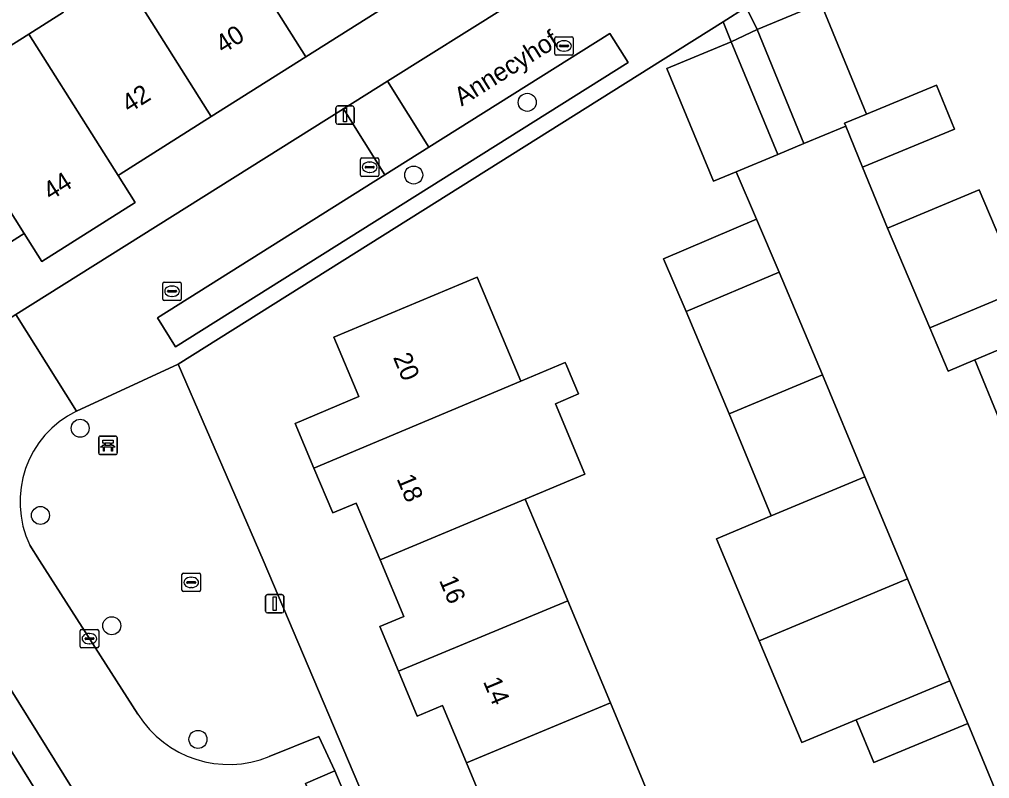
# Model space of a CAD drawing. Extents: x 157767 to 159172, y 387839 to 389425.
# Drawn here: x 158710.5 to 158763.2, y 388488.2 to 388529.4 of the extents above; entities that cross this region are included whole.
import ezdxf

# ---------------------------------------------------------------- set-up
doc = ezdxf.new("R2010")
doc.units = 0
for name, color, linetype in [('IMGEO_Bank', 7, 'Continuous'), ('IMGEO_Boom', 7, 'Continuous'), ('IMGEO_Erf', 7, 'Continuous'), ('IMGEO_Kolk', 7, 'Continuous'), ('IMGEO_Lichtmast', 7, 'Continuous'), ('IMGEO_Muur', 7, 'Continuous'), ('IMGEO_Openbare_ruimte_label', 7, 'Continuous'), ('IMGEO_Pand', 7, 'Continuous'), ('IMGEO_Pand_nummerreeks', 7, 'Continuous'), ('IMGEO_Parkeervlak_open', 7, 'Continuous'), ('IMGEO_Rijbaan_lokaal_open', 7, 'Continuous'), ('IMGEO_Voetpad_open', 7, 'Continuous')]:
    doc.layers.add(name, color=color, linetype=linetype)

msp = doc.modelspace()

# ---------------------------------------------------------------- linework, layer by layer
at = {"layer": 'IMGEO_Bank'}
for p, q in [((158714.908, 388506.744), (158715.749, 388506.744)), ((158715.749, 388506.744), (158714.908, 388506.744)), ((158714.833, 388505.819), (158714.833, 388506.66)), ((158714.833, 388506.66), (158714.833, 388505.819)), ((158715.142, 388506.25), (158715.142, 388506.356)), ((158715.186, 388506.356), (158715.186, 388506.25)), ((158715.474, 388506.362), (158715.192, 388506.362)), ((158715.192, 388506.244), (158715.474, 388506.244)), ((158715.48, 388506.25), (158715.48, 388506.356)), ((158715.524, 388506.356), (158715.524, 388506.25)), ((158715.833, 388506.669), (158715.833, 388505.828)), ((158715.833, 388505.828), (158715.833, 388506.669)), ((158715.758, 388505.744), (158714.917, 388505.744)), ((158714.917, 388505.744), (158715.758, 388505.744)), ((158715.53, 388506.142), (158715.137, 388506.142))]:
    msp.add_line(p, q, dxfattribs=at)
for points in [[(158715.08, 388506.142), (158714.938, 388506.142), (158715.05, 388506.244), (158715.136, 388506.244)], [(158715.136, 388506.362), (158715.05, 388506.362), (158715.05, 388506.523), (158715.613, 388506.523), (158715.613, 388506.362), (158715.53, 388506.362)], [(158715.53, 388506.244), (158715.613, 388506.244), (158715.725, 388506.142), (158715.586, 388506.142)], [(158715.13, 388506.135), (158715.13, 388505.928), (158715.087, 388505.928), (158715.087, 388506.135)], [(158715.58, 388506.135), (158715.58, 388505.928), (158715.536, 388505.928), (158715.536, 388506.135)]]:
    msp.add_lwpolyline(points, dxfattribs=at)
for centre, radius, start, end in [((158714.911, 388506.666), 0.0779, 92.4484, 184.2845), ((158714.911, 388506.666), 0.0779, 92.4484, 184.2845), ((158715.755, 388506.666), 0.0779, 2.4484, 94.2845), ((158715.755, 388506.666), 0.0779, 2.4484, 94.2845), ((158715.135, 388506.355), 0.00671, 2.8957, 87.1043), ((158715.135, 388506.251), 0.00671, 272.8957, 357.1043), ((158715.192, 388506.355), 0.00671, 92.8957, 177.1043), ((158715.192, 388506.251), 0.00671, 182.8957, 267.1043), ((158715.474, 388506.355), 0.00671, 2.8957, 87.1043), ((158715.474, 388506.251), 0.00671, 272.8957, 357.1043), ((158715.531, 388506.355), 0.00671, 92.8957, 177.1043), ((158715.531, 388506.251), 0.00671, 182.8957, 267.1043), ((158714.911, 388505.822), 0.0779, 182.4484, 274.2845), ((158714.911, 388505.822), 0.0779, 182.4484, 274.2845), ((158715.08, 388506.135), 0.00671, 2.8957, 87.1043), ((158715.137, 388506.135), 0.00671, 92.8957, 177.1043), ((158715.529, 388506.135), 0.00671, 2.8957, 87.1043), ((158715.586, 388506.135), 0.00671, 92.8957, 177.1043), ((158715.755, 388505.822), 0.0779, 272.4484, 4.2845), ((158715.755, 388505.822), 0.0779, 272.4484, 4.2845)]:
    msp.add_arc(centre, radius, start, end, dxfattribs=at)
at = {"layer": 'IMGEO_Boom'}
for centre in [(158738.094, 388524.86), (158731.932, 388520.915), (158713.827, 388507.171), (158711.673, 388502.435), (158715.542, 388496.451), (158720.223, 388490.282)]:
    msp.add_circle(centre, 0.489, dxfattribs=at)
at = {"layer": 'IMGEO_Erf'}
msp.add_lwpolyline([(158733.818, 388553.054), (158731.413, 388551.803), (158729.578, 388555.331), (158732.099, 388556.642), (158731.754, 388557.356), (158707.84, 388537.182), (158709.696, 388534.887), (158706.533, 388532.329), (158704.677, 388534.624), (158697.316, 388528.351), (158697.382, 388528.241), (158699.503, 388524.915), (158697.06, 388523.358), (158699.117, 388520.044), (158700.301, 388518.136), (158703.15, 388513.546), (158705.261, 388510.145), (158710.342, 388513.337), (158728.124, 388524.506), (158730.504, 388526.001), (158743.566, 388534.206), (158743.272, 388534.874)], close=True, dxfattribs=at)
for points in [[(158764.32, 388532.096), (158760.097, 388530.328), (158758.676, 388533.722), (158749.988, 388530.034), (158750.573, 388528.805), (158754.037, 388530.234), (158756.515, 388524.224), (158760.312, 388525.79), (158761.294, 388523.407), (158756.3, 388521.348), (158757.66, 388518.037), (158762.637, 388520.119), (158764.929, 388514.704)], [(158731.156, 388530.544), (158726.073, 388527.332), (158720.944, 388524.092), (158715.99, 388520.962), (158715.887, 388520.897), (158716.816, 388519.427), (158711.752, 388516.228), (158710.791, 388517.748), (158710.65, 388517.659), (158705.607, 388514.474)], [(158706.117, 388525.459), (158711.039, 388528.569), (158712.914, 388529.753)], [(158764.699, 388484.672), (158762.008, 388491.139), (158756.911, 388489.02), (158755.948, 388491.338), (158752.997, 388490.105), (158750.684, 388495.639), (158748.37, 388501.176), (158751.342, 388502.415), (158749.051, 388507.946), (158746.718, 388513.51), (158745.496, 388516.363), (158750.536, 388518.522), (158749.435, 388521.09), (158748.203, 388520.581), (158745.672, 388526.701), (158749.162, 388528.144), (158748.733, 388529.237), (158745.471, 388527.188), (158732.42, 388518.991), (158719.145, 388510.652), (158723.757, 388500.002), (158744.219, 388451.8)], [(158736.1, 388485.883), (158734.798, 388489.002), (158733.497, 388492.121), (158732.125, 388491.548), (158731.112, 388493.977), (158730.099, 388496.405), (158731.391, 388496.944), (158730.104, 388500.028), (158728.814, 388503.109), (158727.539, 388502.573), (158726.518, 388505.003), (158725.497, 388507.432), (158728.959, 388508.887), (158727.604, 388512.112), (158735.373, 388515.378), (158737.746, 388509.731), (158740.158, 388510.747), (158740.21, 388510.622), (158740.425, 388510.111), (158740.88, 388509.03), (158739.625, 388508.503), (158741.231, 388504.685), (158737.991, 388503.322), (158739.388, 388500), (158740.302, 388497.81), (158742.614, 388492.267), (158744.885, 388486.824)], [(158765.917, 388512.371), (158762.392, 388510.878), (158763.723, 388507.655)]]:
    msp.add_lwpolyline(points, dxfattribs=at)
at = {"layer": 'IMGEO_Kolk'}
for p, q in [((158739.592, 388527.496), (158739.592, 388528.348)), ((158739.667, 388528.422), (158740.519, 388528.422)), ((158740.593, 388528.348), (158740.593, 388527.496)), ((158739.851, 388527.916), (158739.851, 388527.928)), ((158740.289, 388527.879), (158739.891, 388527.879)), ((158739.894, 388527.965), (158740.292, 388527.965)), ((158740.08, 388528.202), (158740.105, 388528.202)), ((158740.335, 388527.928), (158740.335, 388527.916)), ((158740.519, 388527.422), (158739.667, 388527.422)), ((158740.103, 388527.642), (158740.078, 388527.642)), ((158729.043, 388520.914), (158729.043, 388521.766)), ((158729.118, 388521.84), (158729.97, 388521.84)), ((158729.531, 388521.62), (158729.556, 388521.62)), ((158730.044, 388521.766), (158730.044, 388520.914)), ((158729.302, 388521.334), (158729.302, 388521.346)), ((158729.74, 388521.297), (158729.342, 388521.297)), ((158729.345, 388521.383), (158729.743, 388521.383)), ((158729.554, 388521.06), (158729.529, 388521.06)), ((158729.786, 388521.346), (158729.786, 388521.334)), ((158729.97, 388520.84), (158729.118, 388520.84)), ((158718.39, 388515.107), (158719.242, 388515.107)), ((158718.315, 388514.181), (158718.315, 388515.033)), ((158718.574, 388514.601), (158718.574, 388514.613)), ((158718.617, 388514.65), (158719.015, 388514.65)), ((158718.803, 388514.887), (158718.828, 388514.887)), ((158719.058, 388514.613), (158719.058, 388514.601)), ((158719.316, 388515.033), (158719.316, 388514.181)), ((158719.242, 388514.107), (158718.39, 388514.107)), ((158719.012, 388514.564), (158718.614, 388514.564)), ((158718.826, 388514.327), (158718.801, 388514.327)), ((158719.354, 388498.374), (158719.354, 388499.226)), ((158719.429, 388499.3), (158720.281, 388499.3)), ((158719.613, 388498.794), (158719.613, 388498.806)), ((158719.656, 388498.843), (158720.054, 388498.843)), ((158719.842, 388499.08), (158719.867, 388499.08)), ((158720.097, 388498.806), (158720.097, 388498.794)), ((158720.355, 388499.226), (158720.355, 388498.374)), ((158720.281, 388498.3), (158719.429, 388498.3)), ((158720.051, 388498.757), (158719.653, 388498.757)), ((158719.865, 388498.52), (158719.84, 388498.52)), ((158713.831, 388495.324), (158713.831, 388496.176)), ((158713.906, 388496.25), (158714.758, 388496.25)), ((158714.832, 388496.176), (158714.832, 388495.324)), ((158714.09, 388495.744), (158714.09, 388495.756)), ((158714.528, 388495.707), (158714.13, 388495.707)), ((158714.133, 388495.793), (158714.531, 388495.793)), ((158714.319, 388496.03), (158714.344, 388496.03)), ((158714.574, 388495.756), (158714.574, 388495.744)), ((158714.758, 388495.25), (158713.906, 388495.25)), ((158714.342, 388495.47), (158714.317, 388495.47))]:
    msp.add_line(p, q, dxfattribs=at)
for points in [[(158739.592, 388527.496), (158739.592, 388528.348)], [(158739.667, 388528.422), (158740.519, 388528.422)], [(158740.593, 388528.348), (158740.593, 388527.496)], [(158740.519, 388527.422), (158739.667, 388527.422)], [(158729.043, 388520.914), (158729.043, 388521.766)], [(158729.118, 388521.84), (158729.97, 388521.84)], [(158730.044, 388521.766), (158730.044, 388520.914)], [(158729.97, 388520.84), (158729.118, 388520.84)], [(158718.39, 388515.107), (158719.242, 388515.107)], [(158718.315, 388514.181), (158718.315, 388515.033)], [(158719.316, 388515.033), (158719.316, 388514.181)], [(158719.242, 388514.107), (158718.39, 388514.107)], [(158719.354, 388498.374), (158719.354, 388499.226)], [(158719.429, 388499.3), (158720.281, 388499.3)], [(158720.355, 388499.226), (158720.355, 388498.374)], [(158720.281, 388498.3), (158719.429, 388498.3)], [(158713.831, 388495.324), (158713.831, 388496.176)], [(158713.906, 388496.25), (158714.758, 388496.25)], [(158714.832, 388496.176), (158714.832, 388495.324)], [(158714.758, 388495.25), (158713.906, 388495.25)]]:
    msp.add_lwpolyline(points, dxfattribs=at)
for centre, radius, start, end in [((158739.669, 388528.346), 0.0765, 91.552, 178.448), ((158739.669, 388528.346), 0.0765, 91.552, 178.448), ((158740.517, 388528.346), 0.0765, 1.552, 88.448), ((158740.517, 388528.346), 0.0765, 1.552, 88.448), ((158739.891, 388527.925), 0.0403, 85.8775, 175.7526), ((158739.888, 388527.915), 0.0366, 178.938, 274.7102), ((158740.292, 388527.922), 0.043, 264.8664, 352.4533), ((158740.296, 388527.927), 0.0386, 1.7309, 96.639), ((158739.669, 388527.498), 0.0765, 181.552, 268.448), ((158739.669, 388527.498), 0.0765, 181.552, 268.448), ((158740.517, 388527.498), 0.0765, 271.552, 358.448), ((158740.517, 388527.498), 0.0765, 271.552, 358.448), ((158729.12, 388521.764), 0.0765, 91.552, 178.448), ((158729.12, 388521.764), 0.0765, 91.552, 178.448), ((158729.968, 388521.764), 0.0765, 1.552, 88.448), ((158729.968, 388521.764), 0.0765, 1.552, 88.448), ((158729.12, 388520.916), 0.0765, 181.552, 268.448), ((158729.12, 388520.916), 0.0765, 181.552, 268.448), ((158729.342, 388521.343), 0.0403, 85.8775, 175.7526), ((158729.339, 388521.333), 0.0366, 178.938, 274.7102), ((158729.743, 388521.34), 0.043, 264.8664, 352.4533), ((158729.747, 388521.345), 0.0386, 1.7309, 96.639), ((158729.968, 388520.916), 0.0765, 271.552, 358.448), ((158729.968, 388520.916), 0.0765, 271.552, 358.448), ((158718.392, 388515.031), 0.0765, 91.552, 178.448), ((158718.392, 388515.031), 0.0765, 91.552, 178.448), ((158719.24, 388515.031), 0.0765, 1.552, 88.448), ((158719.24, 388515.031), 0.0765, 1.552, 88.448), ((158718.614, 388514.61), 0.0403, 85.8775, 175.7526), ((158718.611, 388514.6), 0.0366, 178.938, 274.7102), ((158719.015, 388514.607), 0.043, 264.8664, 352.4533), ((158719.019, 388514.612), 0.0386, 1.7309, 96.639), ((158718.392, 388514.183), 0.0765, 181.552, 268.448), ((158718.392, 388514.183), 0.0765, 181.552, 268.448), ((158719.24, 388514.183), 0.0765, 271.552, 358.448), ((158719.24, 388514.183), 0.0765, 271.552, 358.448), ((158719.431, 388499.224), 0.0765, 91.552, 178.448), ((158719.431, 388499.224), 0.0765, 91.552, 178.448), ((158719.653, 388498.803), 0.0403, 85.8775, 175.7526), ((158719.65, 388498.793), 0.0366, 178.938, 274.7102), ((158720.054, 388498.8), 0.043, 264.8664, 352.4533), ((158720.058, 388498.805), 0.0386, 1.7309, 96.639), ((158720.279, 388499.224), 0.0765, 1.552, 88.448), ((158720.279, 388499.224), 0.0765, 1.552, 88.448), ((158719.431, 388498.376), 0.0765, 181.552, 268.448), ((158719.431, 388498.376), 0.0765, 181.552, 268.448), ((158720.279, 388498.376), 0.0765, 271.552, 358.448), ((158720.279, 388498.376), 0.0765, 271.552, 358.448), ((158713.908, 388496.174), 0.0765, 91.552, 178.448), ((158713.908, 388496.174), 0.0765, 91.552, 178.448), ((158714.756, 388496.174), 0.0765, 1.552, 88.448), ((158714.756, 388496.174), 0.0765, 1.552, 88.448), ((158714.13, 388495.753), 0.0403, 85.8775, 175.7526), ((158714.127, 388495.743), 0.0366, 178.938, 274.7102), ((158714.531, 388495.75), 0.043, 264.8664, 352.4533), ((158714.535, 388495.755), 0.0386, 1.7309, 96.639), ((158713.908, 388495.326), 0.0765, 181.552, 268.448), ((158713.908, 388495.326), 0.0765, 181.552, 268.448), ((158714.756, 388495.326), 0.0765, 271.552, 358.448), ((158714.756, 388495.326), 0.0765, 271.552, 358.448)]:
    msp.add_arc(centre, radius, start, end, dxfattribs=at)
for centre, major_axis, ratio, start_param, end_param in [((158740.079, 388527.922), (-0.387, 0.002), 0.722429, 4.712389, 7.853982), ((158740.104, 388527.922), (-0.39, 0.002), 0.717154, 1.570796, 4.712389), ((158729.53, 388521.34), (-0.387, 0.002), 0.722429, 4.712389, 7.853982), ((158729.555, 388521.34), (-0.39, 0.002), 0.717154, 1.570796, 4.712389), ((158718.802, 388514.607), (-0.387, 0.002), 0.722429, 4.712389, 7.853982), ((158718.827, 388514.607), (-0.39, 0.002), 0.717154, 1.570796, 4.712389), ((158719.841, 388498.8), (-0.387, 0.002), 0.722429, 4.712389, 7.853982), ((158719.866, 388498.8), (-0.39, 0.002), 0.717154, 1.570796, 4.712389), ((158714.318, 388495.75), (-0.387, 0.002), 0.722429, 4.712389, 7.853982), ((158714.343, 388495.75), (-0.39, 0.002), 0.717154, 1.570796, 4.712389)]:
    msp.add_ellipse(centre, major_axis=major_axis, ratio=ratio, start_param=start_param, end_param=end_param, dxfattribs=at)
at = {"layer": 'IMGEO_Lichtmast'}
for p, q in [((158727.81, 388524.668), (158728.6, 388524.668)), ((158728.6, 388524.668), (158727.81, 388524.668)), ((158727.71, 388523.768), (158727.71, 388524.568)), ((158727.71, 388524.568), (158727.71, 388523.768)), ((158728.7, 388524.568), (158728.7, 388523.768)), ((158728.7, 388523.768), (158728.7, 388524.568)), ((158728.6, 388523.668), (158727.81, 388523.668)), ((158727.81, 388523.668), (158728.6, 388523.668)), ((158723.891, 388497.246), (158723.891, 388498.046)), ((158723.891, 388498.046), (158723.891, 388497.246)), ((158723.991, 388498.146), (158724.781, 388498.146)), ((158724.781, 388498.146), (158723.991, 388498.146)), ((158724.881, 388498.046), (158724.881, 388497.246)), ((158724.881, 388497.246), (158724.881, 388498.046)), ((158724.781, 388497.146), (158723.991, 388497.146)), ((158723.991, 388497.146), (158724.781, 388497.146))]:
    msp.add_line(p, q, dxfattribs=at)
for points in [[(158728.13, 388524.543), (158728.28, 388524.543), (158728.28, 388523.793), (158728.13, 388523.793), (158728.13, 388524.543)], [(158724.311, 388498.021), (158724.461, 388498.021), (158724.461, 388497.271), (158724.311, 388497.271), (158724.311, 388498.021)]]:
    msp.add_lwpolyline(points, dxfattribs=at)
for centre, start, end in [((158727.81, 388524.568), 90, 180), ((158727.81, 388524.568), 90, 180), ((158728.6, 388524.568), 0, 90), ((158728.6, 388524.568), 360, 90), ((158727.81, 388523.768), 180, 270), ((158727.81, 388523.768), 180, 270), ((158728.6, 388523.768), 270, 0), ((158728.6, 388523.768), 270, 0), ((158723.991, 388498.046), 90, 180), ((158723.991, 388498.046), 90, 180), ((158724.781, 388498.046), 0, 90), ((158724.781, 388498.046), 360, 90), ((158723.991, 388497.246), 180, 270), ((158723.991, 388497.246), 180, 270), ((158724.781, 388497.246), 270, 0), ((158724.781, 388497.246), 270, 0)]:
    msp.add_arc(centre, 0.1, start, end, dxfattribs=at)
at = {"layer": 'IMGEO_Muur'}
msp.add_lwpolyline([(158745.471, 388527.188), (158732.42, 388518.991)], dxfattribs=at)
at = {"layer": 'IMGEO_Pand'}
for points in [[(158731.156, 388530.544), (158725.366, 388539.708), (158722.135, 388537.667), (158723.091, 388536.154), (158721.239, 388534.984), (158726.073, 388527.332)], [(158721.239, 388534.984), (158719.34, 388533.784), (158718.368, 388535.323), (158715.139, 388533.283), (158720.944, 388524.092), (158726.073, 388527.332)], [(158715.139, 388533.283), (158711.954, 388531.271), (158712.914, 388529.753), (158711.039, 388528.569), (158715.887, 388520.897), (158715.99, 388520.962), (158720.944, 388524.092)], [(158754.037, 388530.234), (158750.573, 388528.805), (158753.119, 388522.632), (158755.385, 388523.567), (158755.318, 388523.73), (158756.515, 388524.224)], [(158711.039, 388528.569), (158706.117, 388525.459), (158705.976, 388525.37), (158710.791, 388517.748), (158711.752, 388516.228), (158716.816, 388519.427), (158715.887, 388520.897)], [(158749.435, 388521.09), (158751.693, 388522.024), (158749.162, 388528.144), (158745.672, 388526.701), (158748.203, 388520.581)], [(158705.976, 388525.37), (158704.986, 388526.937), (158701.809, 388524.93), (158702.803, 388523.358), (158700.796, 388522.09), (158705.607, 388514.474), (158710.65, 388517.659), (158710.791, 388517.748)], [(158760.312, 388525.79), (158756.515, 388524.224), (158755.318, 388523.73), (158755.385, 388523.567), (158756.3, 388521.348), (158761.294, 388523.407)], [(158759.953, 388512.621), (158764.929, 388514.704), (158762.637, 388520.119), (158757.66, 388518.037)], [(158750.536, 388518.522), (158745.496, 388516.363), (158746.718, 388513.51), (158751.772, 388515.639)], [(158751.772, 388515.639), (158746.718, 388513.51), (158749.051, 388507.946), (158754.126, 388510.065)], [(158735.373, 388515.378), (158727.604, 388512.112), (158728.959, 388508.887), (158725.497, 388507.432), (158726.518, 388505.003), (158737.746, 388509.731)], [(158765.917, 388512.371), (158764.929, 388514.704), (158759.953, 388512.621), (158760.95, 388510.267), (158762.392, 388510.878)], [(158739.625, 388508.503), (158740.88, 388509.03), (158740.425, 388510.111), (158740.21, 388510.622), (158740.158, 388510.747), (158737.746, 388509.731), (158726.518, 388505.003), (158727.539, 388502.573), (158728.814, 388503.109), (158730.104, 388500.028), (158737.991, 388503.322), (158741.231, 388504.685)], [(158754.126, 388510.065), (158749.051, 388507.946), (158751.342, 388502.415), (158756.43, 388504.537)], [(158756.43, 388504.537), (158751.342, 388502.415), (158748.37, 388501.176), (158750.684, 388495.639), (158758.735, 388499.001)], [(158737.991, 388503.322), (158730.104, 388500.028), (158731.391, 388496.944), (158730.099, 388496.405), (158731.112, 388493.977), (158740.302, 388497.81), (158739.388, 388500)], [(158758.735, 388499.001), (158750.684, 388495.639), (158752.997, 388490.105), (158755.948, 388491.338), (158761.039, 388493.466)], [(158742.614, 388492.267), (158740.302, 388497.81), (158731.112, 388493.977), (158732.125, 388491.548), (158733.497, 388492.121), (158734.798, 388489.002)], [(158761.039, 388493.466), (158755.948, 388491.338), (158756.911, 388489.02), (158762.008, 388491.139)], [(158742.614, 388492.267), (158734.798, 388489.002), (158736.1, 388485.883), (158733.381, 388484.748), (158734.391, 388482.327), (158743.63, 388486.189), (158743.59, 388486.284), (158744.885, 388486.824)]]:
    msp.add_lwpolyline(points, close=True, dxfattribs=at)
at = {"layer": 'IMGEO_Parkeervlak_open'}
for points in [[(158732.752, 388522.424), (158730.373, 388520.928), (158718.018, 388513.161), (158719.009, 388511.585), (158743.576, 388527.029), (158742.585, 388528.605)], [(158700.463, 388508.32), (158698.957, 388507.412), (158703.636, 388500.002), (158717.118, 388478.329), (158718.743, 388479.02), (158705.692, 388500)], [(158727.644, 388488.572), (158726.056, 388487.894), (158728.117, 388483.006), (158729.24, 388480.342), (158729.514, 388479.693), (158741.641, 388450.938), (158743.232, 388451.608)]]:
    msp.add_lwpolyline(points, close=True, dxfattribs=at)
at = {"layer": 'IMGEO_Rijbaan_lokaal_open'}
msp.add_lwpolyline([(158732.752, 388522.424), (158730.504, 388526.001), (158728.124, 388524.506), (158730.373, 388520.928)], close=True, dxfattribs=at)
for points in [[(158772.95, 388485.478), (158770.642, 388491.05), (158769.681, 388493.369), (158767.01, 388499.817), (158766.04, 388502.132), (158765.069, 388504.447), (158763.723, 388507.655), (158762.392, 388510.878), (158760.95, 388510.267), (158759.953, 388512.621), (158757.66, 388518.037), (158756.3, 388521.348), (158755.385, 388523.567), (158753.119, 388522.632), (158751.693, 388522.024), (158749.435, 388521.09), (158750.536, 388518.522), (158751.772, 388515.639), (158754.126, 388510.065), (158756.43, 388504.537), (158758.735, 388499.001), (158761.039, 388493.466), (158762.008, 388491.139), (158764.699, 388484.672)], [(158713.631, 388508.103), (158710.342, 388513.337), (158705.261, 388510.145), (158703.15, 388513.546), (158698.848, 388510.89), (158700.463, 388508.32), (158705.692, 388500), (158718.743, 388479.02), (158724.107, 388481.301), (158728.117, 388483.006), (158726.056, 388487.894), (158727.644, 388488.572), (158726.79, 388490.434), (158724.085, 388489.344)], [(158716.965, 388491.641), (158711.611, 388500), (158711.093, 388500.823)]]:
    msp.add_lwpolyline(points, dxfattribs=at)
for centre, radius, start, end in [((158716.046, 388503.179), 5.485, 116.1244, 205.4358), ((158721.902, 388494.762), 5.841, 212.297, 291.9423)]:
    msp.add_arc(centre, radius, start, end, dxfattribs=at)
at = {"layer": 'IMGEO_Voetpad_open'}
for points in [[(158764.207, 388543.55), (158744.723, 388535.475), (158743.272, 388534.874), (158743.566, 388534.206), (158730.504, 388526.001), (158732.752, 388522.424), (158742.585, 388528.605), (158743.576, 388527.029), (158719.009, 388511.585), (158718.018, 388513.161), (158730.373, 388520.928), (158728.124, 388524.506), (158710.342, 388513.337), (158713.631, 388508.103), (158719.145, 388510.652), (158732.42, 388518.991), (158745.471, 388527.188), (158748.733, 388529.237), (158749.988, 388530.034), (158758.676, 388533.722), (158768.365, 388537.779)], [(158723.757, 388500.002), (158719.145, 388510.652), (158713.631, 388508.103)], [(158711.093, 388500.823), (158711.611, 388500), (158716.965, 388491.641)], [(158724.085, 388489.344), (158726.79, 388490.434), (158727.644, 388488.572), (158743.232, 388451.608), (158744.219, 388451.8), (158723.757, 388500.002)]]:
    msp.add_lwpolyline(points, dxfattribs=at)
for points in [[(158748.733, 388529.237), (158749.162, 388528.144), (158750.573, 388528.805), (158749.988, 388530.034)], [(158753.119, 388522.632), (158750.573, 388528.805), (158749.162, 388528.144), (158751.693, 388522.024)], [(158726.098, 388479.017), (158725.288, 388478.675), (158724.107, 388481.301), (158718.743, 388479.02), (158717.118, 388478.329), (158703.636, 388500.002), (158698.957, 388507.412), (158700.463, 388508.32), (158698.848, 388510.89), (158696.159, 388515.561), (158700.301, 388518.136), (158699.117, 388520.044), (158697.06, 388523.358), (158694.94, 388526.684), (158689.026, 388520.41), (158701.874, 388500), (158716.543, 388476.407), (158723.349, 388479.211), (158736.406, 388448.418), (158737.802, 388449.01), (158735.055, 388455.868), (158735.8, 388456.237)]]:
    msp.add_lwpolyline(points, close=True, dxfattribs=at)
for centre, radius, start, end in [((158716.046, 388503.179), 5.485, 116.1244, 205.4358), ((158721.902, 388494.762), 5.841, 212.297, 291.9423)]:
    msp.add_arc(centre, radius, start, end, dxfattribs=at)

# ---------------------------------------------------------------- texts
at = {"layer": 'IMGEO_Openbare_ruimte_label'}
msp.add_text('Annecyhof', height=1, rotation=32.0539, dxfattribs=at).set_placement((158734.531, 388524.626))
at = {"layer": 'IMGEO_Pand_nummerreeks'}
for s, rotation, p in [('40', 32.2839, (158721.578, 388527.474)), ('42', 32.2862, (158716.487, 388524.256)), ('44', 32.2804, (158712.221, 388519.504)), ('20', 292.7921, (158730.796, 388511.022)), ('18', 292.7176, (158730.991, 388504.434)), ('16', 292.6493, (158733.296, 388498.921)), ('14', 292.6499, (158735.683, 388493.427))]:
    msp.add_text(s, height=1, rotation=rotation, dxfattribs=at).set_placement(p)

doc.saveas('drawing.dxf')
